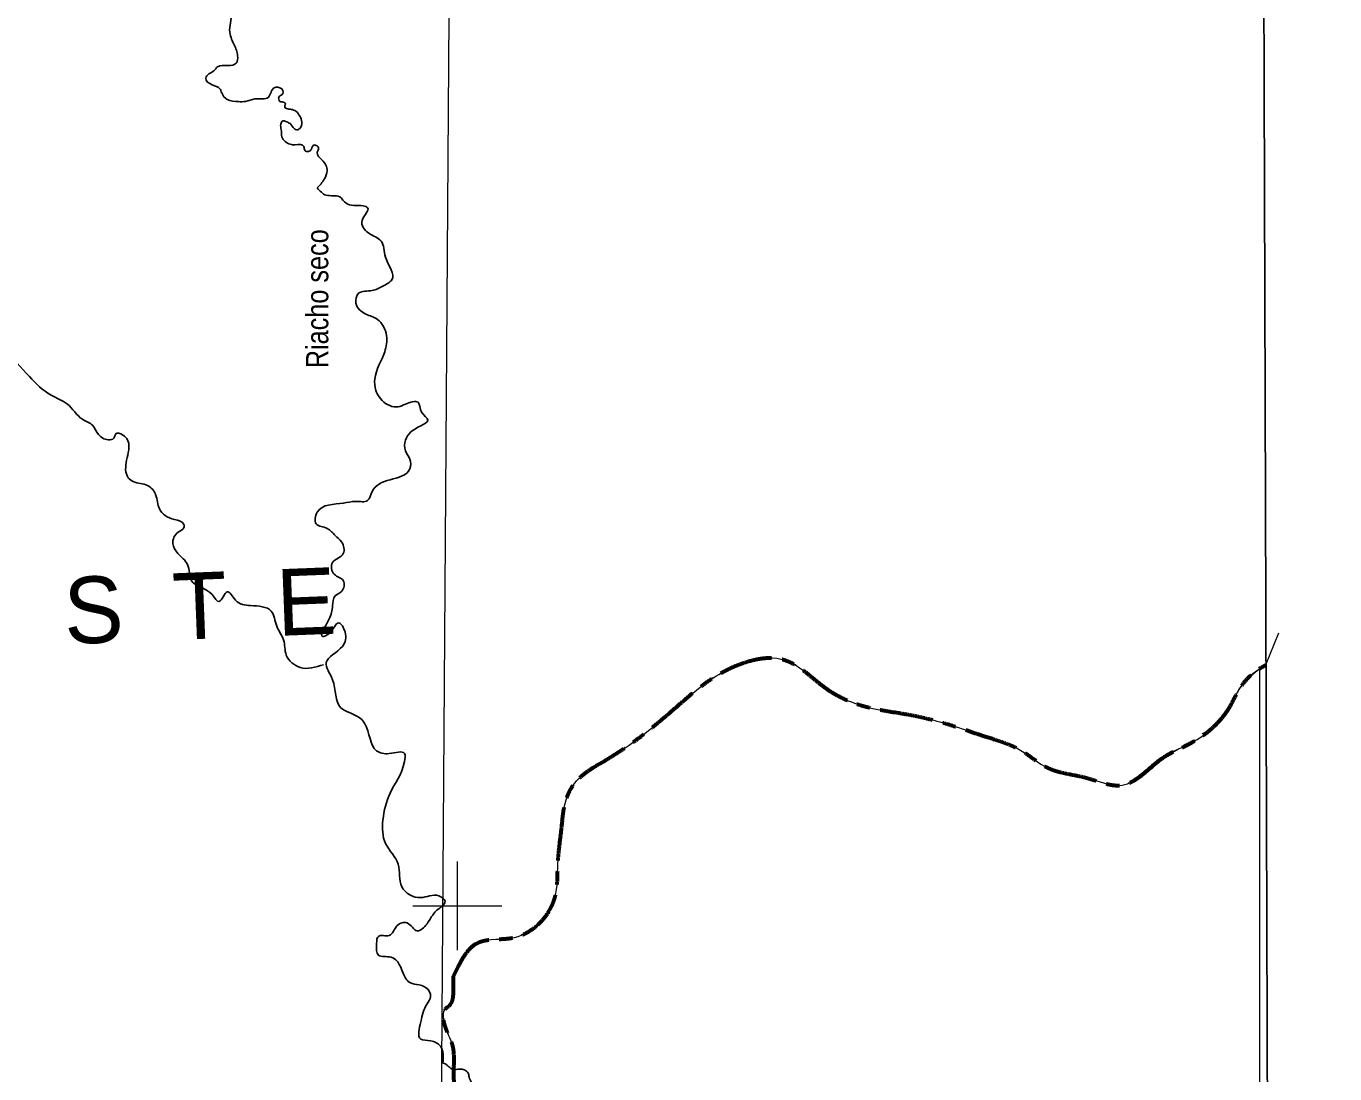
# Model space of a CAD drawing. Extents: x -1643653 to 4543381, y 1624270 to 13878484.
# Drawn here: x 765291 to 794759, y 8971219 to 8994810 of the extents above; entities that cross this region are included whole.
import ezdxf
from ezdxf.enums import TextEntityAlignment as Align

# ---------------------------------------------------------------- set-up
doc = ezdxf.new("R2010")
doc.units = 0
doc.header["$LTSCALE"] = 200
doc.linetypes.add('LONG_DASH_SHORT_DASH', pattern=[9.9, 6, -1.2, 1.5, -1.2])
for name, color, linetype, lineweight in [('1', 7, 'Continuous', 13), ('2', 7, 'Continuous', 13), ('23', 7, 'Continuous', 13), ('24', 7, 'Continuous', 25), ('3', 7, 'Continuous', 13), ('60', 7, 'Continuous', 13), ('7', 7, 'LONG_DASH_SHORT_DASH', 60)]:
    doc.layers.add(name, color=color, linetype=linetype, lineweight=lineweight)
doc.layers.add('49', color=7, linetype='Continuous')
doc.layers.add('55', color=7, linetype='Continuous')

msp = doc.modelspace()

# ---------------------------------------------------------------- linework, layer by layer
at = {"layer": '1'}
msp.add_lwpolyline([(774987.1, 9020818), (774482.3, 8948876), (774053.6, 8890875.3)], dxfattribs=at)
at = {"layer": '2'}
for p, q in [((775000, 8974000), (775000, 8976000)), ((774000, 8975000), (776000, 8975000))]:
    msp.add_line(p, q, dxfattribs=at)
at = {"layer": '23'}
for p, q in [((793207.5, 8980426.2), (793495.6, 8981147.9)), ((793061.1, 8980339.7), (793061.1, 8889836.8)), ((774916.5, 8973418.2), (774916.5, 8973418.2))]:
    msp.add_line(p, q, dxfattribs=at)
for points in [[(774916.5, 8973418.2), (775478.1, 8974177.4), (776290.7, 8974291.4), (777196.8, 8975186), (777264.6, 8975941.4), (777345.8, 8976735), (777449.2, 8977387.2), (777608.6, 8977717.9), (778406.9, 8978319.4), (779810.2, 8979372), (780468.2, 8979924.8), (781480.7, 8980484.1), (782292.3, 8980559.6), (783352.2, 8979861.4), (784430.9, 8979432.1), (785111.7, 8979317.6), (786206.5, 8979042), (786859.7, 8978825.3), (787687.7, 8978503.1), (788298.8, 8978107.6), (789154.5, 8977887.5), (789973.3, 8977719.2), (790885.7, 8978331.6), (791603.1, 8978716.6), (792379.3, 8979459.6), (792695.4, 8980005.5), (793070.1, 8980345.1), (793207.5, 8980426.2)], [(774916.5, 8973418.2), (775478.1, 8974177.4), (776290.7, 8974291.4), (777196.8, 8975186), (777264.6, 8975941.4), (777345.8, 8976735), (777449.2, 8977387.2), (777608.6, 8977717.9), (778406.9, 8978319.4), (779810.2, 8979372), (780468.2, 8979924.8), (781480.7, 8980484.1), (782292.3, 8980559.6), (783352.2, 8979861.4), (784430.9, 8979432.1), (785111.7, 8979317.6), (786206.5, 8979042), (786859.7, 8978825.3), (787687.7, 8978503.1), (788298.8, 8978107.6), (789154.5, 8977887.5), (789973.3, 8977719.2), (790885.7, 8978331.6), (791603.1, 8978716.6), (792379.3, 8979459.6), (792695.4, 8980005.5), (793061.1, 8980339.7)], [(774985.7, 8970742.8), (774935.6, 8970978.9), (774927.1, 8971504.1), (774899.9, 8971837.9), (774747.8, 8972226.8), (774763.5, 8972712.9), (774815.3, 8972749.7), (774914.1, 8973066.6), (774916.5, 8973418.2)], [(774985.7, 8970742.8), (774935.6, 8970978.9), (774927.1, 8971504.1), (774899.9, 8971837.9), (774747.8, 8972226.8), (774763.5, 8972712.9), (774815.3, 8972749.7), (774914.1, 8973066.6), (774916.5, 8973418.2)]]:
    msp.add_spline(points, degree=3, dxfattribs=at)
at = {"layer": '24'}
for points in [[(771454.5, 8992786.6), (771363.4, 8992894.2), (771259, 8992936.7), (771154.7, 8992956), (771112.2, 8992994.7), (771127.6, 8993052.7), (771104.5, 8993091.4), (771004, 8993114.6), (770984.7, 8993219), (771054.2, 8993269.2), (771081.3, 8993323.4), (770961.5, 8993435.5), (770876.5, 8993423.9), (770745.1, 8993211.2), (770443.7, 8993172.6), (770227.3, 8993114.6), (770072.7, 8993110.7), (769817.6, 8993157.1), (769694, 8993307.9), (769655.3, 8993400.7), (769477.6, 8993485.8), (769338.5, 8993640.5), (769404.2, 8993733.3), (769520.1, 8993806.7), (769601.2, 8993895.7), (769833.1, 8993922.7), (770026.3, 8993980.7), (770053.4, 8994139.3), (770026.3, 8994270.7), (769918.1, 8994514.3), (769875.6, 8994672.9), (769914.3, 8995094.4), (769910.4, 8995237.4), (769910.4, 8995419.2), (769879.5, 8995477.2), (769829.2, 8995523.6), (769713.3, 8995519.7), (769655.3, 8995566.1), (769425.4, 8995635.7), (769162.7, 8995774.9), (769023.6, 8995991.4), (768760.8, 8996006.9), (768683.5, 8995991.4), (768498, 8996238.9), (768266.2, 8996177), (768018.8, 8995991.4), (767941.5, 8995759.4), (767740.6, 8995620.2), (767632.4, 8995697.6), (767323.3, 8995728.5), (767431.5, 8995945), (767663.3, 8996022.4), (767771.5, 8996238.9), (767987.9, 8996393.6), (768157.9, 8996455.5), (768142.5, 8996548.2), (767941.5, 8996656.5), (767833.3, 8996702.9), (767323.3, 8996409.1), (767014.1, 8996625.6), (766998.7, 8996981.3), (767091.4, 8997151.5), (766735.9, 8997136), (766148.5, 8997120.5), (766086.7, 8997429.9), (766210.3, 8997770.2), (766117.6, 8997924.8), (765932.1, 8997832), (765715.7, 8997940.3), (765823.9, 8998218.7), (765793, 8998435.2), (765793, 8998729.1), (765576.6, 8998837.4), (765375.7, 8998775.5), (765252, 8998992.1), (765329.3, 8999409.7), (765004.7, 8999517.9), (764772.8, 8999332.3), (764633.7, 8998976.6), (764278.2, 8998667.2), (764061.8, 8998760), (764200.9, 8999440.6), (764479.1, 8999657.1), (764602.8, 8999873.7), (764231.8, 9000059.3), (763690.8, 9000616.1), (763752.6, 9000832.6), (763969, 9001018.2), (764200.9, 9001126.5), (764355.5, 9001528.7), (764711, 9001606)], [(771983.6, 8980431.6), (771458.1, 8980369.7), (771148.9, 8980648.1), (771087.1, 8980988.4), (770932.5, 8981297.7), (770808.9, 8981638), (770345.2, 8981761.8), (770005.1, 8981885.5), (769819.6, 8982071.1), (769634.1, 8981854.6), (769479.5, 8982009.2), (769015.8, 8982318.6), (768923.1, 8982689.8), (768706.7, 8982937.2), (768593.5, 8983157.4), (768713.2, 8983415.3), (768842, 8983516.6), (768842, 8983590.2), (768630.3, 8983700.8), (768289.8, 8983940.2), (768207, 8984262.5), (768022.9, 8984465.2), (767700.8, 8984557.2), (767590.3, 8984640.1), (767553.5, 8985036.1), (767599.5, 8985266.4), (767599.5, 8985422.9), (767461.5, 8985607.1), (767314.2, 8985634.8), (767268.2, 8985533.4), (767139.4, 8985496.6), (766918.5, 8985616.3), (766789.6, 8985818.9), (766559.5, 8985957.1), (766219, 8986297.8), (765850.9, 8986500.4), (765363.1, 8986924.1), (764801.7, 8987504.3), (764663.6, 8987624), (764378.3, 8988066), (764295.5, 8988259.4), (764221.8, 8988296.3), (764083.8, 8988204.2), (763982.5, 8988268.6), (763669.6, 8988664.7), (763586.8, 8988683.1), (763540.8, 8988848.8), (763605.2, 8988913.3), (763665, 8988922.5), (763720.2, 8989088.3), (763554.6, 8989254.1), (763480.9, 8989475.1), (763628.2, 8989677.7), (763977.9, 8989935.6), (764143.6, 8990101.3), (764125.2, 8990285.5), (763849.1, 8990377.6), (763793.9, 8990525), (763591.4, 8990617.1), (763480.9, 8990635.5), (763260.1, 8990525), (763094.4, 8990525), (762965.5, 8990635.5), (762818.3, 8990856.5), (762781.5, 8990930.2), (762652.6, 8990967), (762450.1, 8991169.6), (762082, 8991335.4), (761916.3, 8991464.3), (761750.7, 8991464.3), (761640.2, 8991261.7), (761456.2, 8991059.1), (761382.5, 8990967), (761290.5, 8990948.6), (761198.5, 8991059.1), (761143.2, 8991298.6), (760867.1, 8991464.3), (760738.3, 8991666.9), (760499, 8991795.9), (760351.7, 8992035.3), (760094, 8992495.8), (759854.7, 8992403.7), (759652.3, 8992256.3), (759394.6, 8992477.3), (758971.2, 8992643.1), (758731.9, 8992753.6), (758639.9, 8993048.3), (758566.2, 8993324.6), (758695.1, 8993508.8), (758916, 8993453.6), (758879.2, 8993619.3)], [(771844.7, 8991166.7), (772006.9, 8991369.5), (772067.7, 8991552), (771954.6, 8991796), (771846.4, 8991966.2), (771873.5, 8992066.7), (771842.5, 8992113.1), (771769.1, 8992132.4), (771715, 8992043.5), (771645.5, 8991985.5), (771564.3, 8992012.6), (771545, 8992101.5), (771351.8, 8992140.2), (771235.8, 8992151.8), (771050.3, 8992314.2), (771034.9, 8992480.4), (771023.3, 8992604.2), (771077.4, 8992677.6), (771162.4, 8992654.4), (771232, 8992615.8), (771332.5, 8992499.8), (771382.7, 8992476.6), (771456.1, 8992507.5), (771498.6, 8992646.7), (771452.2, 8992793.6)], [(774675.9, 8971457.7), (774621.3, 8971839.9), (774398.4, 8971961.6), (774175.5, 8972002.1), (774175.5, 8972387.4), (774317.3, 8972793), (774398.4, 8972955.3), (774297.1, 8973158.1), (773891.7, 8973300), (773810.7, 8973421.7), (773506.6, 8973847.6), (773222.9, 8973888.2), (773182.4, 8974151.8), (773222.9, 8974314), (773466.1, 8974334.3), (773648.5, 8974557.4), (773871.5, 8974618.2), (774094.4, 8974435.7), (774317.3, 8974598), (774540.3, 8974902.2), (774722.7, 8975105), (774580.8, 8975226.6), (774175.5, 8975186.1), (773749.8, 8975429.4), (773668.8, 8975936.4), (773385, 8976402.9), (773324.2, 8976930.1), (773486.4, 8977538.5), (773810.7, 8978248.3), (773810.7, 8978430.9), (773466.1, 8978430.9), (773182.4, 8978491.7), (772918.9, 8979100.1), (772817.6, 8979221.8), (772371.7, 8979465.1), (772189.3, 8980093.8), (772047.4, 8980479.1), (772412.2, 8980844.2), (772473, 8981168.7), (772331.2, 8981371.5), (772108.2, 8981128.1), (771966.3, 8981067.3), (772108.2, 8981452.6), (772189.3, 8981756.8), (772250.1, 8981979.9), (772392, 8982081.3), (772432.5, 8982324.6), (772229.8, 8982466.6), (772189.3, 8982730.2), (772432.5, 8982933), (772392, 8983196.7), (772250.1, 8983338.6), (772067.7, 8983500.8), (771824.5, 8983602.2), (771844.8, 8983865.9), (772432.5, 8984068.7), (772716.2, 8984109.2), (772979.7, 8984129.5), (773081, 8984332.3), (773486.4, 8984596), (773932.3, 8984839.3), (773932.3, 8985062.4), (773830.9, 8985244.9), (773830.9, 8985488.3), (774175.5, 8985812.8), (774337.6, 8985934.5), (774195.7, 8986117), (774114.7, 8986340.1), (773830.9, 8986299.5), (773668.8, 8986238.7), (773304, 8986380.6), (773141.8, 8986867.3), (773364.8, 8987475.7), (773405.3, 8987840.8), (773202.6, 8988205.8), (772939.2, 8988327.5), (772716.2, 8988570.8), (772777, 8988793.9), (773081, 8988854.8), (773324.2, 8988956.2), (773526.9, 8989098.1), (773385, 8989605.1), (773283.7, 8989970.2), (773000, 8990152.7), (772858.1, 8990436.6), (772979.7, 8990720.5), (772878.4, 8990761.1), (772493.3, 8990821.9), (772351.4, 8990963.9), (772047.4, 8991004.4), (771844.7, 8991166.7)], [(774675.9, 8971457.7), (774738.3, 8971438.3), (774783.6, 8971397.1), (774879.5, 8971329.9), (774915, 8971319.3), (775042.2, 8971323.1), (775133.7, 8971317), (775179.3, 8971301.3), (775209.5, 8971275.5), (775229.7, 8971255), (775254.7, 8971219.1)], [(775254.7, 8971219.1), (775273.9, 8971117.1), (775303.7, 8971055.7), (775353.9, 8970999.2), (775404.2, 8970952.9), (775434.4, 8970922), (775535.3, 8970844.6), (775616.1, 8970797.9), (775722.4, 8970745.9), (775793.2, 8970714.7), (775894.5, 8970667.8), (776066.5, 8970584.5), (776193.4, 8970562.8), (776239.2, 8970562.3), (776325.7, 8970566.5), (776448.3, 8970605.9), (776637.1, 8970654.8), (776678.1, 8970684.9), (776724.2, 8970715), (776770, 8970709.4), (776769.4, 8970663.6), (776763.5, 8970587.3), (776772.7, 8970505.8), (776802.6, 8970449.5), (776837.4, 8970377.9), (776857, 8970311.6), (776856.6, 8970275.9), (776840.7, 8970225.2), (776804.9, 8970205.2), (776713.1, 8970185.8), (776631.5, 8970171.4), (776554.6, 8970121.4), (776498.2, 8970081.2), (776456.9, 8970030.8), (776395.6, 8970006), (776339.6, 8970001.5), (776242.6, 8969966.9), (776211.8, 8969952), (776149.9, 8969876.3), (776186.5, 8969836.6), (776239.8, 8969823.2), (776312, 8969808.4), (776352.3, 8969777.4), (776513.4, 8969633.2), (776568.9, 8969586.9), (776644.6, 8969535.2), (776674.9, 8969519.6), (776695.1, 8969499), (776700.1, 8969499), (776760.9, 8969472.9), (776821.5, 8969431.5), (776867, 8969410.7), (776978.7, 8969389.1), (777074.7, 8969337.2), (777125.2, 8969296)]]:
    msp.add_spline(points, degree=3, dxfattribs=at)
at = {"layer": '3', "lineweight": 25}
msp.add_lwpolyline([(563033.9, 9026438.8), (793061.1, 9026438.8), (793495.6, 8889836.8), (563468.3, 8889836.8)], close=True, dxfattribs=at)
at = {"layer": '60', "lineweight": 25}
msp.add_spline([(814781, 9009175.5), (814787.2, 9009173.4), (814796.9, 9009173.4), (814799.4, 9009172.4), (814805.1, 9009174.5), (814805.6, 9009176.5), (814811.7, 9009179.5), (814811.7, 9009179.5), (814801.5, 9009181), (814790.7, 9009181.5), (814784.1, 9009183.1), (814777.4, 9009185.1), (814778.4, 9009175.5)], degree=3, dxfattribs=at)
at = {"layer": '7'}
for points in [[(774916.5, 8973418.2), (775478.1, 8974177.4), (776290.7, 8974291.4), (777196.8, 8975186), (777264.6, 8975941.4), (777345.8, 8976735), (777449.2, 8977387.2), (777608.6, 8977717.9), (778406.9, 8978319.4), (779810.2, 8979372), (780468.2, 8979924.8), (781480.7, 8980484.1), (782292.3, 8980559.6), (783352.2, 8979861.4), (784430.9, 8979432.1), (785111.7, 8979317.6), (786206.5, 8979042), (786859.7, 8978825.3), (787687.7, 8978503.1), (788298.8, 8978107.6), (789154.5, 8977887.5), (789973.3, 8977719.2), (790885.7, 8978331.6), (791603.1, 8978716.6), (792379.3, 8979459.6), (792695.4, 8980005.5), (793070.1, 8980345.1), (793207.5, 8980426.2)], [(774916.5, 8973418.2), (775478.1, 8974177.4), (776290.7, 8974291.4), (777196.8, 8975186), (777264.6, 8975941.4), (777345.8, 8976735), (777449.2, 8977387.2), (777608.6, 8977717.9), (778406.9, 8978319.4), (779810.2, 8979372), (780468.2, 8979924.8), (781480.7, 8980484.1), (782292.3, 8980559.6), (783352.2, 8979861.4), (784430.9, 8979432.1), (785111.7, 8979317.6), (786206.5, 8979042), (786859.7, 8978825.3), (787687.7, 8978503.1), (788298.8, 8978107.6), (789154.5, 8977887.5), (789973.3, 8977719.2), (790885.7, 8978331.6), (791603.1, 8978716.6), (791827.7, 8978880.8)], [(774916.5, 8973418.2), (775478.1, 8974177.4), (776290.7, 8974291.4), (777196.8, 8975186), (777264.6, 8975941.4), (777345.8, 8976735), (777449.2, 8977387.2), (777608.6, 8977717.9), (778406.9, 8978319.4), (779810.2, 8979372), (780468.2, 8979924.8), (781480.7, 8980484.1), (782292.3, 8980559.6), (783352.2, 8979861.4), (784430.9, 8979432.1), (785111.7, 8979317.6), (786206.5, 8979042), (786859.7, 8978825.3), (787687.7, 8978503.1), (788298.8, 8978107.6), (789154.5, 8977887.5), (789973.3, 8977719.2), (790885.7, 8978331.6), (791603.1, 8978716.6), (791827.7, 8978880.8)], [(774985.7, 8970742.8), (774935.6, 8970978.9), (774927.1, 8971504.1), (774899.9, 8971837.9), (774747.8, 8972226.8), (774763.5, 8972712.9), (774815.3, 8972749.7), (774914.1, 8973066.6), (774916.5, 8973418.2)]]:
    msp.add_spline(points, degree=3, dxfattribs=at)

# ---------------------------------------------------------------- texts
at = {"layer": '49', "width": 0.85}
msp.add_text('Riacho seco', height=500, rotation=90, dxfattribs=at).set_placement((772094.2, 8988672), align=Align.CENTER)
at = {"layer": '55'}
msp.add_text('A  G  R  E  S  T  E', height=1500, rotation=2.229, dxfattribs=at).set_placement((756032.3, 8980498.3))

doc.saveas('drawing.dxf')
